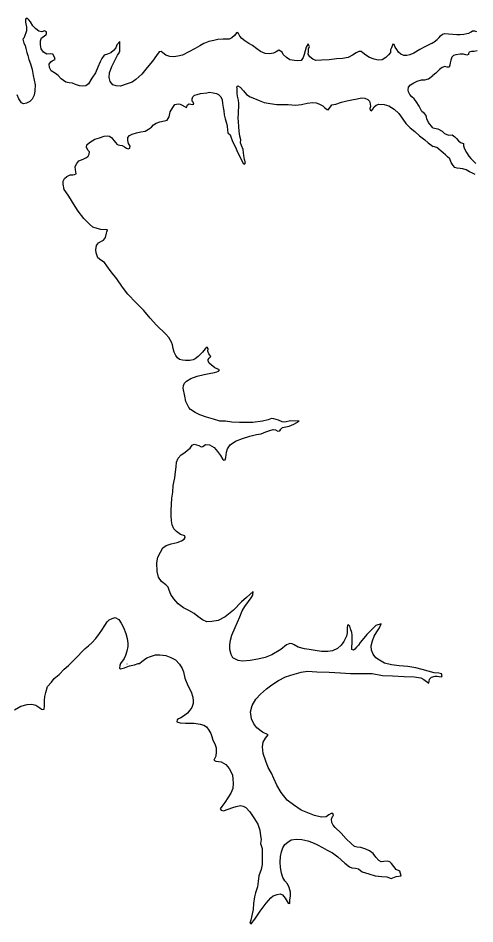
# Model space of a CAD drawing. Extents: x -939622 to -934245, y 1383184 to 1385301.
# Drawn here: x -935588.07 to -935579.28, y 1384242.42 to 1384259.88 of the extents above; entities that cross this region are included whole.
import ezdxf

# ---------------------------------------------------------------- set-up
doc = ezdxf.new("R2010")
doc.units = 0
doc.layers.add('9', color=7, linetype='Continuous')

msp = doc.modelspace()

# ---------------------------------------------------------------- linework, layer by layer
at = {"layer": '9'}
for points in [[(-935586.226, 1384259.04), (-935586.194, 1384259.107), (-935586.161, 1384259.17), (-935586.125, 1384259.212), (-935586.116, 1384259.248), (-935586.113, 1384259.323), (-935586.114, 1384259.434), (-935586.17, 1384259.371), (-935586.194, 1384259.308), (-935586.233, 1384259.257), (-935586.29, 1384259.214), (-935586.353, 1384259.19), (-935586.416, 1384259.166), (-935586.46, 1384259.103), (-935586.49, 1384259.042), (-935586.535, 1384258.94), (-935586.582, 1384258.829), (-935586.654, 1384258.724), (-935586.717, 1384258.615), (-935586.77, 1384258.579), (-935586.83, 1384258.57), (-935586.89, 1384258.579), (-935586.971, 1384258.605), (-935587.025, 1384258.629), (-935587.088, 1384258.638), (-935587.157, 1384258.647), (-935587.247, 1384258.715), (-935587.299, 1384258.778), (-935587.353, 1384258.814), (-935587.437, 1384258.865), (-935587.47, 1384258.931), (-935587.476, 1384258.994), (-935587.446, 1384259.039), (-935587.419, 1384259.06), (-935587.377, 1384259.078), (-935587.359, 1384259.087), (-935587.371, 1384259.129), (-935587.402, 1384259.186), (-935587.447, 1384259.192), (-935587.521, 1384259.188), (-935587.582, 1384259.227), (-935587.627, 1384259.29), (-935587.645, 1384259.371), (-935587.639, 1384259.443), (-935587.621, 1384259.5), (-935587.573, 1384259.536), (-935587.535, 1384259.567), (-935587.526, 1384259.588), (-935587.526, 1384259.618), (-935587.568, 1384259.635), (-935587.613, 1384259.617), (-935587.676, 1384259.632), (-935587.733, 1384259.677), (-935587.787, 1384259.737), (-935587.832, 1384259.812), (-935587.865, 1384259.847), (-935587.901, 1384259.883), (-935587.928, 1384259.865), (-935587.931, 1384259.805), (-935587.913, 1384259.709), (-935587.912, 1384259.64), (-935587.924, 1384259.598), (-935587.945, 1384259.55), (-935587.963, 1384259.499), (-935587.984, 1384259.478), (-935587.963, 1384259.4), (-935587.939, 1384259.358), (-935587.923, 1384259.298), (-935587.902, 1384259.223), (-935587.884, 1384259.163), (-935587.866, 1384259.088), (-935587.833, 1384259.004), (-935587.805, 1384258.89), (-935587.784, 1384258.779), (-935587.766, 1384258.689), (-935587.747, 1384258.599), (-935587.75, 1384258.482), (-935587.762, 1384258.395), (-935587.804, 1384258.323), (-935587.848, 1384258.278), (-935587.911, 1384258.242), (-935587.968, 1384258.229), (-935588.01, 1384258.253), (-935588.058, 1384258.325), (-935588.092, 1384258.403)], [(-935580.098, 1384259.402), (-935580.243, 1384259.328), (-935580.336, 1384259.277), (-935580.449, 1384259.21), (-935580.527, 1384259.177), (-935580.587, 1384259.162), (-935580.647, 1384259.164), (-935580.701, 1384259.188), (-935580.746, 1384259.227), (-935580.782, 1384259.281), (-935580.809, 1384259.326), (-935580.83, 1384259.377), (-935580.857, 1384259.38), (-935580.884, 1384259.31), (-935580.902, 1384259.271), (-935580.899, 1384259.22), (-935580.938, 1384259.175), (-935580.988, 1384259.121), (-935581.063, 1384259.079), (-935581.138, 1384259.072), (-935581.216, 1384259.09), (-935581.306, 1384259.126), (-935581.378, 1384259.17), (-935581.435, 1384259.215), (-935581.465, 1384259.239), (-935581.513, 1384259.239), (-935581.564, 1384259.212), (-935581.63, 1384259.169), (-935581.717, 1384259.127), (-935581.824, 1384259.106), (-935581.941, 1384259.099), (-935582.082, 1384259.078), (-935582.232, 1384259.074), (-935582.34, 1384259.068), (-935582.4, 1384259.091), (-935582.457, 1384259.136), (-935582.487, 1384259.187), (-935582.481, 1384259.235), (-935582.478, 1384259.292), (-935582.463, 1384259.337), (-935582.49, 1384259.385), (-935582.523, 1384259.325), (-935582.544, 1384259.253), (-935582.565, 1384259.181), (-935582.58, 1384259.121), (-935582.621, 1384259.067), (-935582.687, 1384259.057), (-935582.75, 1384259.066), (-935582.837, 1384259.078), (-935582.906, 1384259.122), (-935582.966, 1384259.182), (-935582.99, 1384259.227), (-935583.018, 1384259.245), (-935583.054, 1384259.263), (-935583.101, 1384259.233), (-935583.155, 1384259.206), (-935583.23, 1384259.193), (-935583.317, 1384259.202), (-935583.407, 1384259.241), (-935583.473, 1384259.291), (-935583.56, 1384259.354), (-935583.632, 1384259.396), (-935583.707, 1384259.446), (-935583.767, 1384259.488), (-935583.801, 1384259.536), (-935583.831, 1384259.584), (-935583.861, 1384259.605), (-935583.908, 1384259.548), (-935583.956, 1384259.5), (-935584.01, 1384259.478), (-935584.124, 1384259.475), (-935584.226, 1384259.468), (-935584.304, 1384259.45), (-935584.397, 1384259.435), (-935584.495, 1384259.392), (-935584.576, 1384259.347), (-935584.666, 1384259.299), (-935584.783, 1384259.232), (-935584.908, 1384259.172), (-935584.998, 1384259.147), (-935585.076, 1384259.135), (-935585.154, 1384259.144), (-935585.229, 1384259.17), (-935585.286, 1384259.215), (-935585.316, 1384259.239), (-935585.355, 1384259.236), (-935585.406, 1384259.164), (-935585.486, 1384259.052), (-935585.585, 1384258.932), (-935585.692, 1384258.805), (-935585.803, 1384258.697), (-935585.878, 1384258.646), (-935585.97, 1384258.615), (-935586.099, 1384258.573), (-935586.186, 1384258.578), (-935586.252, 1384258.599), (-935586.303, 1384258.659), (-935586.318, 1384258.737), (-935586.313, 1384258.83), (-935586.265, 1384258.953), (-935586.226, 1384259.04)], [(-935580.098, 1384259.402), (-935580.059, 1384259.424), (-935580, 1384259.472), (-935579.961, 1384259.512), (-935579.938, 1384259.539), (-935579.899, 1384259.575), (-935579.857, 1384259.585), (-935579.783, 1384259.582), (-935579.699, 1384259.571), (-935579.624, 1384259.569), (-935579.561, 1384259.569), (-935579.486, 1384259.573), (-935579.432, 1384259.589), (-935579.391, 1384259.595), (-935579.349, 1384259.616), (-935579.322, 1384259.641), (-935579.286, 1384259.638), (-935579.244, 1384259.623)], [(-935579.235, 1384259.251), (-935579.289, 1384259.239), (-935579.339, 1384259.238), (-935579.384, 1384259.226), (-935579.402, 1384259.202), (-935579.399, 1384259.181), (-935579.429, 1384259.171), (-935579.495, 1384259.186), (-935579.561, 1384259.191), (-935579.641, 1384259.178), (-935579.686, 1384259.163), (-935579.722, 1384259.13), (-935579.742, 1384259.075), (-935579.75, 1384259.021), (-935579.756, 1384258.979), (-935579.774, 1384258.937), (-935579.813, 1384258.937), (-935579.858, 1384258.948), (-935579.905, 1384258.93), (-935579.959, 1384258.89), (-935579.997, 1384258.857), (-935580.03, 1384258.821), (-935580.083, 1384258.778)], [(-935580.083, 1384257.767), (-935580.17, 1384257.873), (-935580.203, 1384257.939), (-935580.215, 1384258.005), (-935580.248, 1384258.043), (-935580.299, 1384258.082), (-935580.323, 1384258.133), (-935580.35, 1384258.187), (-935580.404, 1384258.274), (-935580.444, 1384258.328), (-935580.492, 1384258.364), (-935580.528, 1384258.408), (-935580.552, 1384258.459), (-935580.564, 1384258.501), (-935580.552, 1384258.555), (-935580.513, 1384258.598), (-935580.45, 1384258.634), (-935580.385, 1384258.67), (-935580.301, 1384258.691), (-935580.238, 1384258.695), (-935580.169, 1384258.713), (-935580.083, 1384258.778)], [(-935584.854, 1384258.175), (-935584.833, 1384258.158), (-935584.812, 1384258.212), (-935584.78, 1384258.233), (-935584.747, 1384258.224), (-935584.723, 1384258.215), (-935584.69, 1384258.227), (-935584.702, 1384258.263), (-935584.72, 1384258.284), (-935584.723, 1384258.329), (-935584.705, 1384258.368), (-935584.675, 1384258.395), (-935584.624, 1384258.41), (-935584.561, 1384258.429), (-935584.436, 1384258.444), (-935584.385, 1384258.456), (-935584.319, 1384258.445), (-935584.253, 1384258.433), (-935584.211, 1384258.409), (-935584.166, 1384258.367), (-935584.145, 1384258.307), (-935584.138, 1384258.238), (-935584.126, 1384258.16), (-935584.111, 1384258.097), (-935584.105, 1384258.016), (-935584.083, 1384257.944), (-935584.059, 1384257.86), (-935584.044, 1384257.797), (-935584.041, 1384257.722), (-935584.035, 1384257.671), (-935583.99, 1384257.633), (-935583.941, 1384257.507), (-935583.893, 1384257.405), (-935583.839, 1384257.288), (-935583.794, 1384257.201), (-935583.739, 1384257.078), (-935583.715, 1384257.066), (-935583.694, 1384257.094), (-935583.713, 1384257.16), (-935583.725, 1384257.232), (-935583.731, 1384257.289), (-935583.74, 1384257.352), (-935583.77, 1384257.426), (-935583.788, 1384257.48), (-935583.786, 1384257.534), (-935583.801, 1384257.609), (-935583.816, 1384257.696), (-935583.819, 1384257.792), (-935583.829, 1384257.885), (-935583.832, 1384257.963), (-935583.829, 1384258.035), (-935583.826, 1384258.089), (-935583.82, 1384258.171), (-935583.821, 1384258.234), (-935583.827, 1384258.303), (-935583.845, 1384258.378), (-935583.854, 1384258.428), (-935583.857, 1384258.486), (-935583.854, 1384258.525), (-935583.858, 1384258.561), (-935583.84, 1384258.579), (-935583.795, 1384258.549), (-935583.734, 1384258.483), (-935583.677, 1384258.411), (-935583.602, 1384258.366), (-935583.521, 1384258.331), (-935583.431, 1384258.298), (-935583.335, 1384258.259), (-935583.218, 1384258.239), (-935583.092, 1384258.218), (-935582.981, 1384258.216), (-935582.874, 1384258.216), (-935582.73, 1384258.205), (-935582.613, 1384258.22), (-935582.505, 1384258.245), (-935582.394, 1384258.254), (-935582.334, 1384258.248), (-935582.28, 1384258.231), (-935582.202, 1384258.189), (-935582.163, 1384258.153), (-935582.124, 1384258.12), (-935582.1, 1384258.114), (-935582.079, 1384258.15), (-935582.046, 1384258.189), (-935582.031, 1384258.211), (-935581.957, 1384258.223), (-935581.843, 1384258.265), (-935581.744, 1384258.287), (-935581.648, 1384258.308), (-935581.543, 1384258.329), (-935581.46, 1384258.348), (-935581.394, 1384258.342), (-935581.337, 1384258.315), (-935581.306, 1384258.282), (-935581.291, 1384258.231), (-935581.288, 1384258.18), (-935581.297, 1384258.141), (-935581.291, 1384258.108), (-935581.27, 1384258.093), (-935581.24, 1384258.13), (-935581.216, 1384258.175)], [(-935587.02, 1384256.862), (-935586.984, 1384256.868), (-935586.954, 1384256.883), (-935586.966, 1384256.958), (-935586.973, 1384257.024), (-935586.943, 1384257.078), (-935586.904, 1384257.129), (-935586.82, 1384257.162), (-935586.754, 1384257.193), (-935586.724, 1384257.223), (-935586.704, 1384257.262), (-935586.698, 1384257.304), (-935586.731, 1384257.34), (-935586.758, 1384257.394), (-935586.749, 1384257.439), (-935586.701, 1384257.487), (-935586.597, 1384257.547), (-935586.507, 1384257.578), (-935586.417, 1384257.605), (-935586.36, 1384257.614), (-935586.312, 1384257.606), (-935586.27, 1384257.576), (-935586.228, 1384257.522), (-935586.192, 1384257.477), (-935586.171, 1384257.45), (-935586.144, 1384257.438), (-935586.111, 1384257.432), (-935586.066, 1384257.426), (-935586.021, 1384257.4), (-935585.988, 1384257.373), (-935585.952, 1384257.361), (-935585.919, 1384257.376), (-935585.913, 1384257.412), (-935585.946, 1384257.469), (-935585.961, 1384257.523), (-935585.961, 1384257.583), (-935585.926, 1384257.622), (-935585.875, 1384257.646), (-935585.794, 1384257.671), (-935585.707, 1384257.689), (-935585.626, 1384257.707), (-935585.563, 1384257.744), (-935585.503, 1384257.783), (-935585.465, 1384257.828), (-935585.414, 1384257.858), (-935585.342, 1384257.885), (-935585.255, 1384257.904), (-935585.204, 1384257.913), (-935585.165, 1384257.982), (-935585.145, 1384258.075), (-935585.094, 1384258.163), (-935585.052, 1384258.217), (-935584.992, 1384258.232), (-935584.95, 1384258.226), (-935584.911, 1384258.205), (-935584.854, 1384258.175)], [(-935581.216, 1384258.175), (-935581.18, 1384258.208), (-935581.127, 1384258.223), (-935581.025, 1384258.22), (-935580.935, 1384258.194), (-935580.83, 1384258.131), (-935580.742, 1384258.047), (-935580.664, 1384257.937), (-935580.607, 1384257.853), (-935580.52, 1384257.766), (-935580.43, 1384257.698), (-935580.34, 1384257.617), (-935580.243, 1384257.539), (-935580.177, 1384257.482), (-935580.077, 1384257.41)], [(-935580.083, 1384257.767), (-935579.99, 1384257.747), (-935579.909, 1384257.705), (-935579.861, 1384257.658), (-935579.783, 1384257.628), (-935579.714, 1384257.632), (-935579.66, 1384257.597), (-935579.629, 1384257.564), (-935579.593, 1384257.519), (-935579.551, 1384257.487), (-935579.515, 1384257.475), (-935579.494, 1384257.463), (-935579.494, 1384257.421), (-935579.475, 1384257.361), (-935579.436, 1384257.293), (-935579.393, 1384257.224), (-935579.351, 1384257.179), (-935579.296, 1384257.117), (-935579.26, 1384257.081)], [(-935579.273, 1384256.868), (-935579.324, 1384256.897), (-935579.378, 1384256.921), (-935579.447, 1384256.959), (-935579.507, 1384256.98), (-935579.561, 1384256.985), (-935579.618, 1384256.988), (-935579.663, 1384257.002), (-935579.697, 1384257.044), (-935579.73, 1384257.101), (-935579.761, 1384257.169), (-935579.806, 1384257.211), (-935579.845, 1384257.25), (-935579.887, 1384257.285), (-935579.924, 1384257.321), (-935579.972, 1384257.354), (-935580.011, 1384257.386), (-935580.077, 1384257.41)], [(-935582.661, 1384252.113), (-935582.829, 1384252.118), (-935582.936, 1384252.096), (-935582.987, 1384252.099), (-935583.056, 1384252.129), (-935583.149, 1384252.156), (-935583.194, 1384252.165), (-935583.26, 1384252.137), (-935583.365, 1384252.11), (-935583.551, 1384252.088), (-935583.685, 1384252.085), (-935583.811, 1384252.084), (-935583.958, 1384252.096), (-935584.078, 1384252.11), (-935584.189, 1384252.116), (-935584.312, 1384252.154), (-935584.444, 1384252.193), (-935584.573, 1384252.237), (-935584.663, 1384252.282), (-935584.753, 1384252.339), (-935584.786, 1384252.377), (-935584.846, 1384252.494), (-935584.865, 1384252.596), (-935584.895, 1384252.749), (-935584.886, 1384252.8), (-935584.871, 1384252.845), (-935584.827, 1384252.884), (-935584.746, 1384252.933), (-935584.626, 1384252.981), (-935584.491, 1384253.015), (-935584.396, 1384253.033), (-935584.294, 1384253.049), (-935584.243, 1384253.061), (-935584.213, 1384253.079), (-935584.195, 1384253.103), (-935584.285, 1384253.142), (-935584.357, 1384253.201), (-935584.396, 1384253.234), (-935584.414, 1384253.273), (-935584.414, 1384253.3), (-935584.396, 1384253.327), (-935584.364, 1384253.357), (-935584.4, 1384253.411), (-935584.418, 1384253.462), (-935584.415, 1384253.507), (-935584.43, 1384253.537), (-935584.469, 1384253.507), (-935584.52, 1384253.441), (-935584.606, 1384253.359), (-935584.66, 1384253.314), (-935584.699, 1384253.293), (-935584.765, 1384253.281), (-935584.849, 1384253.284), (-935584.909, 1384253.289), (-935584.963, 1384253.301), (-935585.002, 1384253.334), (-935585.038, 1384253.382), (-935585.068, 1384253.442), (-935585.086, 1384253.514), (-935585.098, 1384253.586), (-935585.117, 1384253.637), (-935585.171, 1384253.723), (-935585.231, 1384253.789), (-935585.411, 1384253.966), (-935585.528, 1384254.1), (-935585.652, 1384254.244), (-935585.799, 1384254.396), (-935585.961, 1384254.564), (-935586.064, 1384254.695), (-935586.169, 1384254.857), (-935586.28, 1384254.992), (-935586.362, 1384255.108), (-935586.41, 1384255.174), (-935586.482, 1384255.216), (-935586.539, 1384255.264), (-935586.572, 1384255.36), (-935586.575, 1384255.414), (-935586.561, 1384255.501), (-935586.525, 1384255.549), (-935586.465, 1384255.582), (-935586.426, 1384255.6), (-935586.39, 1384255.651), (-935586.369, 1384255.736), (-935586.364, 1384255.76), (-935586.349, 1384255.799), (-935586.478, 1384255.807), (-935586.553, 1384255.828), (-935586.631, 1384255.852), (-935586.7, 1384255.914), (-935586.805, 1384256.019), (-935586.916, 1384256.163), (-935587.009, 1384256.306), (-935587.064, 1384256.402), (-935587.106, 1384256.468), (-935587.184, 1384256.582), (-935587.208, 1384256.681), (-935587.203, 1384256.738), (-935587.182, 1384256.789), (-935587.134, 1384256.831), (-935587.071, 1384256.864), (-935587.02, 1384256.862)], [(-935584.928, 1384249.808), (-935584.872, 1384249.835), (-935584.854, 1384249.871), (-935584.863, 1384249.901), (-935584.944, 1384249.931), (-935585.025, 1384249.984), (-935585.076, 1384250.038), (-935585.109, 1384250.113), (-935585.121, 1384250.191), (-935585.125, 1384250.293), (-935585.125, 1384250.398), (-935585.122, 1384250.506), (-935585.111, 1384250.629), (-935585.096, 1384250.747), (-935585.087, 1384250.87), (-935585.055, 1384251.02), (-935585.04, 1384251.137), (-935585.031, 1384251.23), (-935585.02, 1384251.32), (-935584.993, 1384251.398), (-935584.93, 1384251.461), (-935584.864, 1384251.51), (-935584.811, 1384251.552), (-935584.757, 1384251.594), (-935584.721, 1384251.648), (-935584.682, 1384251.667), (-935584.595, 1384251.643), (-935584.547, 1384251.616), (-935584.514, 1384251.625), (-935584.466, 1384251.661), (-935584.385, 1384251.656), (-935584.295, 1384251.608), (-935584.235, 1384251.53), (-935584.178, 1384251.449), (-935584.133, 1384251.375), (-935584.115, 1384251.363), (-935584.088, 1384251.369), (-935584.07, 1384251.411), (-935584.061, 1384251.513), (-935584.038, 1384251.582), (-935583.99, 1384251.654), (-935583.888, 1384251.73), (-935583.751, 1384251.778), (-935583.61, 1384251.821), (-935583.484, 1384251.854), (-935583.391, 1384251.87), (-935583.304, 1384251.906), (-935583.224, 1384251.936), (-935583.164, 1384251.955), (-935583.119, 1384251.943), (-935583.074, 1384251.922), (-935583.035, 1384251.928), (-935583.011, 1384251.958), (-935582.978, 1384251.988), (-935582.855, 1384252.019), (-935582.762, 1384252.058), (-935582.661, 1384252.113)], [(-935580.414, 1384247.355), (-935580.57, 1384247.385), (-935580.735, 1384247.399), (-935580.879, 1384247.414), (-935581.014, 1384247.446), (-935581.11, 1384247.503), (-935581.182, 1384247.553), (-935581.236, 1384247.619), (-935581.269, 1384247.7), (-935581.272, 1384247.784), (-935581.249, 1384247.88), (-935581.216, 1384247.968), (-935581.165, 1384248.052), (-935581.111, 1384248.127), (-935581.082, 1384248.208), (-935581.181, 1384248.175), (-935581.27, 1384248.09), (-935581.354, 1384248), (-935581.414, 1384247.928), (-935581.485, 1384247.849), (-935581.515, 1384247.792), (-935581.554, 1384247.756), (-935581.587, 1384247.717), (-935581.617, 1384247.699), (-935581.647, 1384247.711), (-935581.647, 1384247.765), (-935581.641, 1384247.834), (-935581.638, 1384247.912), (-935581.639, 1384247.99), (-935581.648, 1384248.038), (-935581.672, 1384248.11), (-935581.687, 1384248.158), (-935581.708, 1384248.188), (-935581.729, 1384248.179), (-935581.735, 1384248.119), (-935581.738, 1384248.035), (-935581.749, 1384247.965), (-935581.8, 1384247.866), (-935581.854, 1384247.794), (-935581.925, 1384247.731), (-935582.021, 1384247.685), (-935582.111, 1384247.673), (-935582.231, 1384247.672), (-935582.351, 1384247.69), (-935582.468, 1384247.708), (-935582.555, 1384247.722), (-935582.678, 1384247.755), (-935582.756, 1384247.802), (-935582.798, 1384247.823), (-935582.84, 1384247.826), (-935582.903, 1384247.802), (-935583.016, 1384247.714), (-935583.184, 1384247.609), (-935583.315, 1384247.554), (-935583.459, 1384247.527), (-935583.603, 1384247.502), (-935583.75, 1384247.486), (-935583.837, 1384247.498), (-935583.936, 1384247.552), (-935583.969, 1384247.612), (-935583.993, 1384247.708), (-935583.993, 1384247.801), (-935583.982, 1384247.888), (-935583.955, 1384247.987), (-935583.89, 1384248.137), (-935583.806, 1384248.339), (-935583.759, 1384248.459), (-935583.705, 1384248.54), (-935583.639, 1384248.639), (-935583.586, 1384248.709), (-935583.553, 1384248.76), (-935583.547, 1384248.826), (-935583.672, 1384248.714), (-935583.768, 1384248.627), (-935583.926, 1384248.47), (-935584.085, 1384248.343), (-935584.223, 1384248.268), (-935584.345, 1384248.249), (-935584.438, 1384248.243), (-935584.525, 1384248.285), (-935584.615, 1384248.347), (-935584.681, 1384248.404), (-935584.784, 1384248.461), (-935584.886, 1384248.511), (-935584.988, 1384248.589), (-935585.075, 1384248.688), (-935585.129, 1384248.769), (-935585.165, 1384248.852), (-935585.186, 1384248.915), (-935585.229, 1384248.957), (-935585.31, 1384249.02), (-935585.367, 1384249.104), (-935585.394, 1384249.212), (-935585.401, 1384249.383), (-935585.38, 1384249.494), (-935585.332, 1384249.587), (-935585.285, 1384249.671), (-935585.219, 1384249.717), (-935585.123, 1384249.747), (-935585.012, 1384249.774), (-935584.928, 1384249.808)], [(-935587.565, 1384246.727), (-935587.56, 1384246.805), (-935587.542, 1384246.883), (-935587.506, 1384246.995), (-935587.432, 1384247.082), (-935587.378, 1384247.154), (-935587.285, 1384247.227), (-935587.184, 1384247.329), (-935587.103, 1384247.404), (-935587.016, 1384247.486), (-935586.942, 1384247.561), (-935586.825, 1384247.685), (-935586.783, 1384247.73), (-935586.72, 1384247.781), (-935586.652, 1384247.841), (-935586.574, 1384247.926), (-935586.508, 1384248.019), (-935586.458, 1384248.082), (-935586.404, 1384248.172), (-935586.359, 1384248.242), (-935586.317, 1384248.284), (-935586.263, 1384248.311), (-935586.201, 1384248.326), (-935586.132, 1384248.287), (-935586.086, 1384248.219), (-935586.044, 1384248.135), (-935585.999, 1384248.021), (-935585.975, 1384247.925), (-935585.959, 1384247.832), (-935585.962, 1384247.766), (-935585.98, 1384247.676), (-935586.004, 1384247.598), (-935586.033, 1384247.54)], [(-935586.033, 1384247.54), (-935586.099, 1384247.444), (-935586.117, 1384247.402), (-935586.12, 1384247.351), (-935586.099, 1384247.336), (-935586.024, 1384247.355), (-935585.928, 1384247.394), (-935585.832, 1384247.418), (-935585.76, 1384247.44), (-935585.733, 1384247.443), (-935585.692, 1384247.482), (-935585.641, 1384247.521), (-935585.596, 1384247.548), (-935585.524, 1384247.579), (-935585.428, 1384247.606), (-935585.341, 1384247.609), (-935585.227, 1384247.598), (-935585.134, 1384247.559), (-935585.044, 1384247.511), (-935584.966, 1384247.425), (-935584.912, 1384247.347), (-935584.885, 1384247.281), (-935584.861, 1384247.158), (-935584.806, 1384247.02), (-935584.743, 1384246.894), (-935584.707, 1384246.795), (-935584.703, 1384246.723), (-935584.703, 1384246.669), (-935584.727, 1384246.594), (-935584.763, 1384246.54), (-935584.811, 1384246.486), (-935584.885, 1384246.426), (-935584.942, 1384246.392), (-935584.981, 1384246.371), (-935585.011, 1384246.356), (-935585.017, 1384246.317), (-935584.954, 1384246.296), (-935584.849, 1384246.288), (-935584.681, 1384246.288), (-935584.57, 1384246.274), (-935584.498, 1384246.25), (-935584.447, 1384246.22), (-935584.399, 1384246.154), (-935584.36, 1384246.094), (-935584.345, 1384246.032), (-935584.321, 1384245.963), (-935584.287, 1384245.894), (-935584.257, 1384245.816), (-935584.257, 1384245.738), (-935584.263, 1384245.657), (-935584.287, 1384245.615), (-935584.301, 1384245.579), (-935584.265, 1384245.555), (-935584.161, 1384245.543), (-935584.073, 1384245.495), (-935584.007, 1384245.418), (-935583.947, 1384245.295), (-935583.935, 1384245.214), (-935583.932, 1384245.133), (-935583.94, 1384245.034), (-935583.976, 1384244.941), (-935584.033, 1384244.85), (-935584.092, 1384244.76), (-935584.152, 1384244.682), (-935584.182, 1384244.64), (-935584.164, 1384244.613), (-935584.116, 1384244.598), (-935584.029, 1384244.634), (-935583.936, 1384244.668), (-935583.873, 1384244.686), (-935583.792, 1384244.701), (-935583.741, 1384244.692), (-935583.69, 1384244.666), (-935583.612, 1384244.582), (-935583.519, 1384244.447), (-935583.459, 1384244.342), (-935583.419, 1384244.228), (-935583.404, 1384244.117), (-935583.389, 1384244.051), (-935583.404, 1384243.973), (-935583.373, 1384243.877), (-935583.373, 1384243.775), (-935583.376, 1384243.679), (-935583.375, 1384243.565), (-935583.393, 1384243.472), (-935583.435, 1384243.346), (-935583.452, 1384243.238), (-935583.464, 1384243.133), (-935583.5, 1384243.019), (-935583.52, 1384242.94), (-935583.541, 1384242.817), (-935583.547, 1384242.697), (-935583.57, 1384242.58), (-935583.591, 1384242.49), (-935583.609, 1384242.436), (-935583.585, 1384242.421), (-935583.513, 1384242.511), (-935583.409, 1384242.665), (-935583.298, 1384242.818), (-935583.209, 1384242.924), (-935583.161, 1384242.963)], [(-935585.976, 1384247.436), (-935585.973, 1384247.436)], [(-935583.29, 1384246.954), (-935583.185, 1384247.029), (-935583.056, 1384247.111), (-935582.922, 1384247.184), (-935582.757, 1384247.238), (-935582.619, 1384247.275), (-935582.499, 1384247.29), (-935582.32, 1384247.282), (-935582.08, 1384247.271), (-935581.864, 1384247.263), (-935581.672, 1384247.245), (-935581.453, 1384247.246), (-935581.256, 1384247.247), (-935581.055, 1384247.212), (-935580.86, 1384247.201), (-935580.638, 1384247.192), (-935580.446, 1384247.187), (-935580.317, 1384247.167), (-935580.257, 1384247.134), (-935580.164, 1384247.065), (-935580.153, 1384247.14), (-935580.111, 1384247.18), (-935580.042, 1384247.198), (-935580, 1384247.198), (-935579.964, 1384247.189), (-935579.922, 1384247.186), (-935579.904, 1384247.204), (-935579.919, 1384247.24), (-935579.97, 1384247.252), (-935580.06, 1384247.261), (-935580.177, 1384247.293), (-935580.294, 1384247.323), (-935580.414, 1384247.355)], [(-935583.161, 1384242.963), (-935583.086, 1384242.987), (-935583.023, 1384242.999), (-935582.978, 1384242.982), (-935582.933, 1384242.916), (-935582.894, 1384242.853), (-935582.873, 1384242.82), (-935582.843, 1384242.817), (-935582.837, 1384242.883), (-935582.828, 1384242.955), (-935582.825, 1384243.033), (-935582.85, 1384243.123), (-935582.886, 1384243.192), (-935582.937, 1384243.252), (-935582.973, 1384243.318), (-935583.003, 1384243.402), (-935583.022, 1384243.51), (-935583.025, 1384243.609), (-935583.022, 1384243.723), (-935583.002, 1384243.807), (-935582.975, 1384243.888), (-935582.939, 1384243.951), (-935582.876, 1384243.999), (-935582.813, 1384244.039), (-935582.718, 1384244.054), (-935582.61, 1384244.048), (-935582.493, 1384244.019), (-935582.403, 1384243.989), (-935582.307, 1384243.945), (-935582.214, 1384243.894), (-935582.121, 1384243.84), (-935582.016, 1384243.793), (-935581.913, 1384243.712), (-935581.781, 1384243.59), (-935581.691, 1384243.524), (-935581.649, 1384243.5), (-935581.574, 1384243.494), (-935581.52, 1384243.48), (-935581.445, 1384243.423), (-935581.319, 1384243.384), (-935581.196, 1384243.346), (-935581.067, 1384243.337), (-935580.974, 1384243.329), (-935580.887, 1384243.299), (-935580.795, 1384243.332), (-935580.696, 1384243.345), (-935580.72, 1384243.435), (-935580.789, 1384243.467), (-935580.837, 1384243.527), (-935580.885, 1384243.587), (-935580.915, 1384243.617), (-935580.957, 1384243.632), (-935581.032, 1384243.622), (-935581.083, 1384243.619), (-935581.125, 1384243.646), (-935581.182, 1384243.706), (-935581.236, 1384243.775), (-935581.305, 1384243.828), (-935581.377, 1384243.861), (-935581.47, 1384243.891), (-935581.542, 1384243.9), (-935581.593, 1384243.914), (-935581.66, 1384243.968), (-935581.756, 1384244.061), (-935581.852, 1384244.168), (-935581.966, 1384244.282), (-935582.008, 1384244.327), (-935582.032, 1384244.375), (-935582.036, 1384244.441), (-935582.018, 1384244.489), (-935582, 1384244.513), (-935582.009, 1384244.552), (-935582.042, 1384244.549), (-935582.087, 1384244.525), (-935582.141, 1384244.485), (-935582.233, 1384244.479), (-935582.362, 1384244.512), (-935582.491, 1384244.559), (-935582.62, 1384244.616), (-935582.771, 1384244.714), (-935582.894, 1384244.807), (-935583.008, 1384244.953), (-935583.092, 1384245.097), (-935583.147, 1384245.223), (-935583.192, 1384245.325), (-935583.255, 1384245.439), (-935583.303, 1384245.561), (-935583.352, 1384245.705), (-935583.367, 1384245.837), (-935583.356, 1384245.924), (-935583.308, 1384246.003), (-935583.26, 1384246.066), (-935583.368, 1384246.119), (-935583.473, 1384246.2), (-935583.533, 1384246.281), (-935583.579, 1384246.377), (-935583.597, 1384246.509), (-935583.567, 1384246.632), (-935583.493, 1384246.752), (-935583.403, 1384246.849), (-935583.29, 1384246.954)], [(-935588.14, 1384246.545), (-935588.018, 1384246.617), (-935587.898, 1384246.648), (-935587.811, 1384246.654), (-935587.73, 1384246.637), (-935587.652, 1384246.586), (-935587.625, 1384246.559), (-935587.595, 1384246.556), (-935587.574, 1384246.559), (-935587.562, 1384246.625), (-935587.565, 1384246.727)]]:
    msp.add_lwpolyline(points, dxfattribs=at)

doc.saveas('drawing.dxf')
